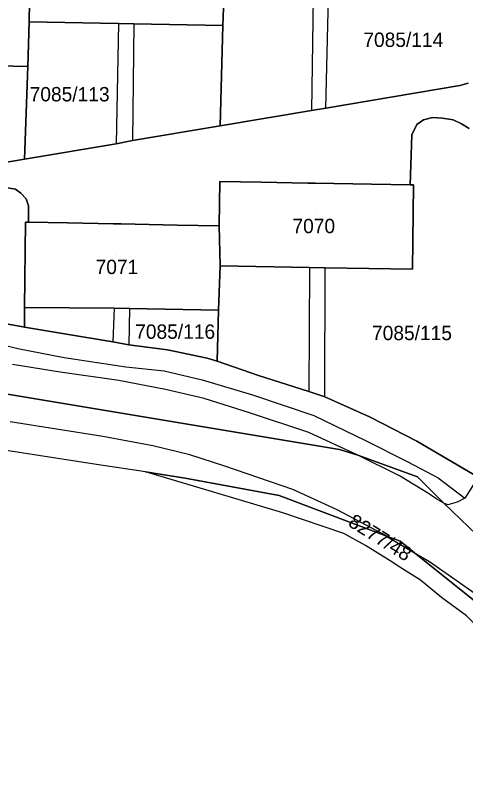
# Model space of a CAD drawing. Extents: x -266199 to -261993, y -1239047 to -1235108.
# Drawn here: x -263793.2 to -263730.4, y -1236894.8 to -1236787.9 of the extents above; entities that cross this region are included whole.
import ezdxf

# ---------------------------------------------------------------- set-up
doc = ezdxf.new("R2010")
doc.units = 0
for name, color, linetype in [('body_kn', 7, 'Continuous'), ('kladpar_druhypozemkov', 7, 'Continuous'), ('kladpar_hranice', 7, 'Continuous'), ('kladpar_parcelnecisla', 7, 'Continuous'), ('kladpar_plochy', 7, 'Continuous'), ('zappar_hrandruhpozemk', 7, 'Continuous'), ('zuob_linie', 7, 'Continuous'), ('zuob_plochy', 7, 'Continuous')]:
    doc.layers.add(name, color=color, linetype=linetype)

msp = doc.modelspace()

# ---------------------------------------------------------------- linework, layer by layer
at = {"layer": 'body_kn'}
for p, q in [((-263791.29, -1236788.79), (-263791.29, -1236788.79)), ((-263778.85, -1236789.03), (-263778.85, -1236789.03)), ((-263778.85, -1236789.03), (-263778.85, -1236789.03)), ((-263776.69, -1236789.07), (-263776.69, -1236789.07)), ((-263776.69, -1236789.07), (-263776.69, -1236789.07)), ((-263764.31, -1236789.31), (-263764.31, -1236789.31)), ((-263764.31, -1236789.31), (-263764.31, -1236789.31)), ((-263791.48, -1236795.01), (-263791.48, -1236795.01)), ((-263791.48, -1236795.01), (-263791.48, -1236795.01)), ((-263731.24, -1236797.68), (-263731.24, -1236797.68)), ((-263751.9, -1236801.13), (-263751.9, -1236801.13)), ((-263749.92, -1236800.82), (-263749.92, -1236800.82)), ((-263749.92, -1236800.82), (-263749.92, -1236800.82)), ((-263736.31, -1236802.42), (-263736.31, -1236802.42)), ((-263735.03, -1236802.11), (-263735.03, -1236802.11)), ((-263733.67, -1236802.2), (-263733.67, -1236802.2)), ((-263732.15, -1236802.43), (-263732.15, -1236802.43)), ((-263764.64, -1236803.27), (-263764.64, -1236803.27)), ((-263737.24, -1236803.08), (-263737.24, -1236803.08)), ((-263730.99, -1236803.01), (-263730.99, -1236803.01)), ((-263737.92, -1236804.53), (-263737.92, -1236804.53)), ((-263779.16, -1236805.79), (-263779.16, -1236805.79)), ((-263776.89, -1236805.33), (-263776.89, -1236805.33)), ((-263791.95, -1236807.94), (-263791.95, -1236807.94)), ((-263764.73, -1236811.05), (-263764.73, -1236811.05)), ((-263764.73, -1236811.05), (-263764.73, -1236811.05)), ((-263758.93, -1236811.15), (-263758.93, -1236811.15)), ((-263752.45, -1236811.26), (-263752.45, -1236811.26)), ((-263751.43, -1236811.28), (-263751.43, -1236811.28)), ((-263793.23, -1236812.11), (-263793.23, -1236812.11)), ((-263743.53, -1236811.41), (-263743.53, -1236811.41)), ((-263738.18, -1236811.5), (-263738.18, -1236811.5)), ((-263737.68, -1236811.51), (-263737.68, -1236811.51)), ((-263792.48, -1236812.64), (-263792.48, -1236812.64)), ((-263791.74, -1236813.43), (-263791.74, -1236813.43)), ((-263791.4, -1236814.41), (-263791.4, -1236814.41)), ((-263791.83, -1236816.71), (-263791.83, -1236816.71)), ((-263791.39, -1236816.72), (-263791.39, -1236816.72)), ((-263785.94, -1236816.82), (-263785.94, -1236816.82)), ((-263779.56, -1236816.94), (-263779.56, -1236816.94)), ((-263778.49, -1236816.96), (-263778.49, -1236816.96)), ((-263770.64, -1236817.1), (-263770.64, -1236817.1)), ((-263764.79, -1236817.21), (-263764.79, -1236817.21)), ((-263764.68, -1236822.81), (-263764.68, -1236822.81)), ((-263764.68, -1236822.81), (-263764.68, -1236822.81)), ((-263752.18, -1236823.02), (-263752.18, -1236823.02)), ((-263752.18, -1236823.02), (-263752.18, -1236823.02)), ((-263750.03, -1236823.06), (-263750.03, -1236823.06)), ((-263737.83, -1236823.26), (-263737.83, -1236823.26)), ((-263791.98, -1236828.59), (-263791.98, -1236828.59)), ((-263779.46, -1236828.71), (-263779.46, -1236828.71)), ((-263779.46, -1236828.71), (-263779.46, -1236828.71)), ((-263777.29, -1236828.76), (-263777.29, -1236828.76)), ((-263777.29, -1236828.76), (-263777.29, -1236828.76)), ((-263764.89, -1236828.99), (-263764.89, -1236828.99)), ((-263764.89, -1236828.99), (-263764.89, -1236828.99)), ((-263792.43, -1236831.24), (-263792.43, -1236831.24)), ((-263791.97, -1236831.32), (-263791.97, -1236831.32)), ((-263791.97, -1236831.32), (-263791.97, -1236831.32)), ((-263786.09, -1236832.3), (-263786.09, -1236832.3)), ((-263779.62, -1236833.37), (-263779.62, -1236833.37)), ((-263777.39, -1236833.78), (-263777.39, -1236833.78)), ((-263792.91, -1236834.31), (-263792.91, -1236834.31)), ((-263771.99, -1236834.48), (-263771.99, -1236834.48)), ((-263786.44, -1236835.57), (-263786.44, -1236835.57)), ((-263766.46, -1236835.64), (-263766.46, -1236835.64)), ((-263777.83, -1236836.88), (-263777.83, -1236836.88)), ((-263765.1, -1236836.1), (-263765.1, -1236836.1)), ((-263786.98, -1236837.59), (-263786.98, -1236837.59)), ((-263772.49, -1236837.41), (-263772.49, -1236837.41)), ((-263759.32, -1236838.07), (-263759.32, -1236838.07)), ((-263778.81, -1236838.79), (-263778.81, -1236838.79)), ((-263767.16, -1236838.69), (-263767.16, -1236838.69)), ((-263772.29, -1236840.01), (-263772.29, -1236840.01)), ((-263766.88, -1236841.26), (-263766.88, -1236841.26)), ((-263760.13, -1236840.78), (-263760.13, -1236840.78)), ((-263752.28, -1236840.31), (-263752.28, -1236840.31)), ((-263750.05, -1236841.03), (-263750.05, -1236841.03)), ((-263750.05, -1236841.03), (-263750.05, -1236841.03)), ((-263760.59, -1236843.27), (-263760.59, -1236843.27)), ((-263751.58, -1236843.63), (-263751.58, -1236843.63)), ((-263743.81, -1236843.84), (-263743.81, -1236843.84)), ((-263781.05, -1236846.57), (-263781.05, -1236846.57)), ((-263752.28, -1236846), (-263752.28, -1236846)), ((-263744.4, -1236847.15), (-263744.4, -1236847.15)), ((-263737.21, -1236847.24), (-263737.21, -1236847.24)), ((-263774.05, -1236847.86), (-263774.05, -1236847.86)), ((-263748.03, -1236848.37), (-263748.03, -1236848.37)), ((-263768.88, -1236849.12), (-263768.88, -1236849.12)), ((-263745.45, -1236849.18), (-263745.45, -1236849.18)), ((-263745.45, -1236849.18), (-263745.45, -1236849.18)), ((-263781.92, -1236850.49), (-263781.92, -1236850.49)), ((-263763.99, -1236850.7), (-263763.99, -1236850.7)), ((-263738.47, -1236850.09), (-263738.47, -1236850.09)), ((-263775.1, -1236851.48), (-263775.1, -1236851.48)), ((-263775.1, -1236851.48), (-263775.1, -1236851.48)), ((-263769.54, -1236852.39), (-263769.54, -1236852.39)), ((-263739.64, -1236852.07), (-263739.64, -1236852.07)), ((-263737.14, -1236852.19), (-263737.14, -1236852.19)), ((-263734.25, -1236852.36), (-263734.25, -1236852.36)), ((-263754.54, -1236853.94), (-263754.54, -1236853.94)), ((-263756.43, -1236854.8), (-263756.43, -1236854.8)), ((-263735.59, -1236854.52), (-263735.59, -1236854.52)), ((-263730.54, -1236855.16), (-263730.54, -1236855.16)), ((-263734.42, -1236855.3), (-263734.42, -1236855.3)), ((-263733.47, -1236855.86), (-263733.47, -1236855.86)), ((-263733.47, -1236855.86), (-263733.47, -1236855.86)), ((-263732.92, -1236856.08), (-263732.92, -1236856.08)), ((-263731.59, -1236855.73), (-263731.59, -1236855.73)), ((-263755.9, -1236857.2), (-263755.9, -1236857.2)), ((-263748.35, -1236856.79), (-263748.35, -1236856.79)), ((-263747.4, -1236860.08), (-263747.4, -1236860.08)), ((-263742.02, -1236860.13), (-263742.02, -1236860.13)), ((-263741.53, -1236860.42), (-263741.53, -1236860.42)), ((-263741.53, -1236860.42), (-263741.53, -1236860.42)), ((-263739.57, -1236861.16), (-263739.57, -1236861.16)), ((-263744.37, -1236861.76), (-263744.37, -1236861.76)), ((-263737.56, -1236862.77), (-263737.56, -1236862.77)), ((-263737.56, -1236862.77), (-263737.56, -1236862.77)), ((-263740.93, -1236863.91), (-263740.93, -1236863.91)), ((-263739.58, -1236864.77), (-263739.58, -1236864.77)), ((-263735.46, -1236864.01), (-263735.46, -1236864.01)), ((-263736.73, -1236866.59), (-263736.73, -1236866.59)), ((-263732.22, -1236866.28), (-263732.22, -1236866.28)), ((-263733.77, -1236869.03), (-263733.77, -1236869.03))]:
    msp.add_line(p, q, dxfattribs=at)
at = {"layer": 'kladpar_druhypozemkov'}
for p, q in [((-263738.74, -1236790.23), (-263738.74, -1236790.23)), ((-263785.07, -1236797.57), (-263785.07, -1236797.57)), ((-263751.21, -1236815.64), (-263751.21, -1236815.64)), ((-263779.11, -1236821.34), (-263779.11, -1236821.34)), ((-263738.14, -1236830.59), (-263738.14, -1236830.59)), ((-263771.14, -1236830.93), (-263771.14, -1236830.93)), ((-263751.05, -1236858.13), (-263751.05, -1236858.13))]:
    msp.add_line(p, q, dxfattribs=at)
at = {"layer": 'kladpar_hranice'}
for points in [[(-263885.56, -1236757.13), (-263885.06, -1236758.63), (-263884.31, -1236759.57), (-263883.19, -1236761.79), (-263882.75, -1236762.98), (-263881.19, -1236766.63), (-263876.49, -1236774.15), (-263874.06, -1236777.81), (-263869.37, -1236784.84), (-263868.51, -1236786.29), (-263862.79, -1236794.91), (-263843.62, -1236820.44), (-263822.9, -1236832.57), (-263804.12, -1236839.05), (-263748.03, -1236848.37), (-263745.45, -1236849.18), (-263737.14, -1236852.19), (-263733.47, -1236855.86), (-263713.69, -1236874.8)], [(-263713.69, -1236874.8), (-263733.47, -1236855.86), (-263737.14, -1236852.19), (-263745.45, -1236849.18), (-263748.03, -1236848.37), (-263804.12, -1236839.05), (-263822.9, -1236832.57), (-263843.62, -1236820.44), (-263862.79, -1236794.91), (-263868.51, -1236786.29), (-263869.37, -1236784.84), (-263874.06, -1236777.81), (-263876.49, -1236774.15), (-263881.19, -1236766.63), (-263882.75, -1236762.98), (-263883.19, -1236761.79), (-263884.31, -1236759.57), (-263885.06, -1236758.63)], [(-263730.07, -1236797.34), (-263731.24, -1236797.68), (-263749.92, -1236800.82), (-263751.9, -1236801.13), (-263764.64, -1236803.27), (-263764.31, -1236789.31), (-263764.08, -1236783.2), (-263751.64, -1236783.44), (-263749.48, -1236783.48), (-263737.14, -1236783.71), (-263736.89, -1236771.97), (-263737.39, -1236771.96)], [(-263791.09, -1236776.92), (-263785.24, -1236777.05), (-263778.89, -1236777.2), (-263777.85, -1236777.22), (-263769.97, -1236777.4), (-263764.07, -1236777.53), (-263764.08, -1236783.2), (-263764.31, -1236789.31), (-263776.69, -1236789.07), (-263778.85, -1236789.03), (-263791.29, -1236788.79), (-263791.21, -1236783.21), (-263791.09, -1236776.92)], [(-263818.19, -1236782.57), (-263812.37, -1236782.71), (-263805.98, -1236782.86), (-263804.93, -1236782.88), (-263797.06, -1236783.07), (-263791.21, -1236783.21), (-263791.29, -1236788.79), (-263791.48, -1236795.01), (-263803.83, -1236794.72), (-263806.03, -1236794.67), (-263818.43, -1236794.38), (-263818.42, -1236788.74), (-263818.19, -1236782.57)], [(-263764.31, -1236789.31), (-263764.64, -1236803.27), (-263776.89, -1236805.33), (-263779.16, -1236805.79), (-263791.95, -1236807.94), (-263791.48, -1236795.01), (-263791.29, -1236788.79), (-263778.85, -1236789.03), (-263776.69, -1236789.07), (-263764.31, -1236789.31)], [(-263791.48, -1236795.01), (-263791.95, -1236807.94), (-263798.3, -1236809.01), (-263804.75, -1236810.1), (-263806.84, -1236810.54), (-263819.52, -1236812.7), (-263818.63, -1236800.48), (-263818.43, -1236794.38), (-263806.03, -1236794.67), (-263803.83, -1236794.72), (-263791.48, -1236795.01)], [(-263798.3, -1236809.01), (-263791.95, -1236807.94), (-263779.16, -1236805.79), (-263776.89, -1236805.33), (-263764.64, -1236803.27), (-263751.9, -1236801.13), (-263749.92, -1236800.82), (-263731.24, -1236797.68), (-263730.07, -1236797.34)], [(-263729.93, -1236803.67), (-263730.99, -1236803.01), (-263732.15, -1236802.43), (-263733.67, -1236802.2), (-263735.03, -1236802.11), (-263736.31, -1236802.42), (-263737.24, -1236803.08), (-263737.92, -1236804.53), (-263738.18, -1236811.5), (-263743.53, -1236811.41), (-263751.43, -1236811.28), (-263752.45, -1236811.26), (-263758.93, -1236811.15), (-263764.73, -1236811.05), (-263764.79, -1236817.21), (-263770.64, -1236817.1), (-263778.49, -1236816.96), (-263779.56, -1236816.94), (-263785.94, -1236816.82), (-263791.39, -1236816.72), (-263791.4, -1236814.41), (-263791.74, -1236813.43), (-263792.48, -1236812.64), (-263793.23, -1236812.11), (-263794.62, -1236811.86)], [(-263728.66, -1236852.26), (-263737.21, -1236847.24), (-263743.81, -1236843.84), (-263750.05, -1236841.03), (-263752.28, -1236840.31), (-263759.32, -1236838.07), (-263765.1, -1236836.1), (-263764.89, -1236828.99), (-263764.68, -1236822.81), (-263752.18, -1236823.02), (-263750.03, -1236823.06), (-263737.83, -1236823.26), (-263737.68, -1236811.51), (-263738.18, -1236811.5), (-263737.92, -1236804.53), (-263737.24, -1236803.08), (-263736.31, -1236802.42), (-263735.03, -1236802.11), (-263733.67, -1236802.2), (-263732.15, -1236802.43), (-263730.99, -1236803.01), (-263729.93, -1236803.67)], [(-263791.97, -1236831.32), (-263792.43, -1236831.24), (-263798.2, -1236830.24), (-263805.84, -1236827.92), (-263807.88, -1236827.35), (-263814.16, -1236824.84), (-263822.79, -1236820.75), (-263830.01, -1236816.68), (-263806.97, -1236812.58), (-263805, -1236812.24), (-263797.97, -1236811.03), (-263797.73, -1236812.51), (-263794.62, -1236811.86), (-263793.23, -1236812.11), (-263792.48, -1236812.64), (-263791.74, -1236813.43), (-263791.4, -1236814.41), (-263791.39, -1236816.72), (-263791.83, -1236816.71), (-263791.98, -1236828.59), (-263791.97, -1236831.32)], [(-263764.73, -1236811.05), (-263758.93, -1236811.15), (-263752.45, -1236811.26), (-263751.43, -1236811.28), (-263743.53, -1236811.41), (-263738.18, -1236811.5), (-263737.68, -1236811.51), (-263737.83, -1236823.26), (-263750.03, -1236823.06), (-263752.18, -1236823.02), (-263764.68, -1236822.81), (-263764.79, -1236817.21), (-263764.73, -1236811.05)], [(-263764.68, -1236822.81), (-263764.89, -1236828.99), (-263777.29, -1236828.76), (-263779.46, -1236828.71), (-263791.98, -1236828.59), (-263791.83, -1236816.71), (-263791.39, -1236816.72), (-263785.94, -1236816.82), (-263779.56, -1236816.94), (-263778.49, -1236816.96), (-263770.64, -1236817.1), (-263764.79, -1236817.21), (-263764.68, -1236822.81)], [(-263764.89, -1236828.99), (-263765.1, -1236836.1), (-263766.46, -1236835.64), (-263771.99, -1236834.48), (-263777.39, -1236833.78), (-263779.62, -1236833.37), (-263786.09, -1236832.3), (-263791.97, -1236831.32), (-263791.98, -1236828.59), (-263779.46, -1236828.71), (-263777.29, -1236828.76), (-263764.89, -1236828.99)], [(-263798.2, -1236830.24), (-263792.43, -1236831.24), (-263791.97, -1236831.32), (-263786.09, -1236832.3), (-263779.62, -1236833.37), (-263777.39, -1236833.78), (-263771.99, -1236834.48), (-263766.46, -1236835.64), (-263765.1, -1236836.1), (-263759.32, -1236838.07), (-263752.28, -1236840.31), (-263750.05, -1236841.03), (-263743.81, -1236843.84), (-263737.21, -1236847.24), (-263728.66, -1236852.26)], [(-263775.1, -1236851.48), (-263781.92, -1236850.49), (-263802.95, -1236847.21)], [(-263725.55, -1236876.13), (-263728.97, -1236869.65), (-263737.56, -1236862.77), (-263739.57, -1236861.16), (-263741.53, -1236860.42), (-263756.43, -1236854.8), (-263769.54, -1236852.39), (-263775.1, -1236851.48)], [(-263725.55, -1236876.13), (-263727.98, -1236873.89), (-263730.31, -1236871.57), (-263733.77, -1236869.03), (-263736.73, -1236866.59), (-263739.58, -1236864.77), (-263740.93, -1236863.91), (-263744.37, -1236861.76), (-263747.4, -1236860.08), (-263755.9, -1236857.2), (-263775.1, -1236851.48)], [(-263775.1, -1236851.48), (-263769.54, -1236852.39), (-263756.43, -1236854.8), (-263741.53, -1236860.42), (-263739.57, -1236861.16), (-263737.56, -1236862.77), (-263728.97, -1236869.65)]]:
    msp.add_lwpolyline(points, dxfattribs=at)
at = {"layer": 'kladpar_plochy'}
for points in [[(-263730.07, -1236797.34), (-263731.24, -1236797.68), (-263749.92, -1236800.82), (-263751.9, -1236801.13), (-263764.64, -1236803.27), (-263764.31, -1236789.31), (-263764.08, -1236783.2), (-263751.64, -1236783.44), (-263749.48, -1236783.48), (-263737.14, -1236783.71), (-263736.89, -1236771.97), (-263737.39, -1236771.96), (-263737.26, -1236767.67), (-263736.9, -1236766.61), (-263736.27, -1236765.9), (-263735.58, -1236765.71), (-263734.85, -1236765.68), (-263729.28, -1236765.69)], [(-263862.79, -1236794.91), (-263843.62, -1236820.44), (-263822.9, -1236832.57), (-263804.12, -1236839.05), (-263748.03, -1236848.37), (-263745.45, -1236849.18), (-263737.14, -1236852.19), (-263733.47, -1236855.86), (-263713.69, -1236874.8)], [(-263713.69, -1236874.8), (-263733.47, -1236855.86), (-263737.14, -1236852.19), (-263745.45, -1236849.18), (-263748.03, -1236848.37), (-263804.12, -1236839.05), (-263822.9, -1236832.57), (-263843.62, -1236820.44), (-263862.79, -1236794.91)], [(-263798.3, -1236809.01), (-263791.95, -1236807.94), (-263779.16, -1236805.79), (-263776.89, -1236805.33), (-263764.64, -1236803.27), (-263751.9, -1236801.13), (-263749.92, -1236800.82), (-263731.24, -1236797.68), (-263730.07, -1236797.34)], [(-263729.93, -1236803.67), (-263730.99, -1236803.01), (-263732.15, -1236802.43), (-263733.67, -1236802.2), (-263735.03, -1236802.11), (-263736.31, -1236802.42), (-263737.24, -1236803.08), (-263737.92, -1236804.53), (-263738.18, -1236811.5), (-263743.53, -1236811.41), (-263751.43, -1236811.28), (-263752.45, -1236811.26), (-263758.93, -1236811.15), (-263764.73, -1236811.05), (-263764.79, -1236817.21), (-263770.64, -1236817.1), (-263778.49, -1236816.96), (-263779.56, -1236816.94), (-263785.94, -1236816.82), (-263791.39, -1236816.72), (-263791.4, -1236814.41), (-263791.74, -1236813.43), (-263792.48, -1236812.64), (-263793.23, -1236812.11), (-263794.62, -1236811.86)], [(-263728.66, -1236852.26), (-263737.21, -1236847.24), (-263743.81, -1236843.84), (-263750.05, -1236841.03), (-263752.28, -1236840.31), (-263759.32, -1236838.07), (-263765.1, -1236836.1), (-263764.89, -1236828.99), (-263764.68, -1236822.81), (-263752.18, -1236823.02), (-263750.03, -1236823.06), (-263737.83, -1236823.26), (-263737.68, -1236811.51), (-263738.18, -1236811.5), (-263737.92, -1236804.53), (-263737.24, -1236803.08), (-263736.31, -1236802.42), (-263735.03, -1236802.11), (-263733.67, -1236802.2), (-263732.15, -1236802.43), (-263730.99, -1236803.01), (-263729.93, -1236803.67)], [(-263728.97, -1236869.65), (-263737.56, -1236862.77), (-263739.57, -1236861.16), (-263741.53, -1236860.42), (-263756.43, -1236854.8), (-263769.54, -1236852.39), (-263775.1, -1236851.48), (-263781.92, -1236850.49), (-263802.95, -1236847.21), (-263806.17, -1236846.07), (-263815.84, -1236842.66), (-263819.57, -1236841.35), (-263828.5, -1236836.39), (-263831.76, -1236834.58), (-263837.05, -1236831.98), (-263845.81, -1236825.69), (-263849.29, -1236822.67), (-263856.09, -1236816.3), (-263863.4, -1236809.08)], [(-263798.2, -1236830.24), (-263792.43, -1236831.24), (-263791.97, -1236831.32), (-263786.09, -1236832.3), (-263779.62, -1236833.37), (-263777.39, -1236833.78), (-263771.99, -1236834.48), (-263766.46, -1236835.64), (-263765.1, -1236836.1), (-263759.32, -1236838.07), (-263752.28, -1236840.31), (-263750.05, -1236841.03), (-263743.81, -1236843.84), (-263737.21, -1236847.24), (-263728.66, -1236852.26)]]:
    msp.add_lwpolyline(points, dxfattribs=at)
for points in [[(-263791.09, -1236776.92), (-263785.24, -1236777.05), (-263778.89, -1236777.2), (-263777.85, -1236777.22), (-263769.97, -1236777.4), (-263764.07, -1236777.53), (-263764.08, -1236783.2), (-263764.31, -1236789.31), (-263776.69, -1236789.07), (-263778.85, -1236789.03), (-263791.29, -1236788.79), (-263791.21, -1236783.21)], [(-263818.19, -1236782.57), (-263812.37, -1236782.71), (-263805.98, -1236782.86), (-263804.93, -1236782.88), (-263797.06, -1236783.07), (-263791.21, -1236783.21), (-263791.29, -1236788.79), (-263791.48, -1236795.01), (-263803.83, -1236794.72), (-263806.03, -1236794.67), (-263818.43, -1236794.38), (-263818.42, -1236788.74)], [(-263764.31, -1236789.31), (-263764.64, -1236803.27), (-263776.89, -1236805.33), (-263779.16, -1236805.79), (-263791.95, -1236807.94), (-263791.48, -1236795.01), (-263791.29, -1236788.79), (-263778.85, -1236789.03), (-263776.69, -1236789.07)], [(-263791.48, -1236795.01), (-263791.95, -1236807.94), (-263798.3, -1236809.01), (-263804.75, -1236810.1), (-263806.84, -1236810.54), (-263819.52, -1236812.7), (-263818.63, -1236800.48), (-263818.43, -1236794.38), (-263806.03, -1236794.67), (-263803.83, -1236794.72)], [(-263791.97, -1236831.32), (-263792.43, -1236831.24), (-263798.2, -1236830.24), (-263805.84, -1236827.92), (-263807.88, -1236827.35), (-263814.16, -1236824.84), (-263822.79, -1236820.75), (-263830.01, -1236816.68), (-263806.97, -1236812.58), (-263805, -1236812.24), (-263797.97, -1236811.03), (-263797.73, -1236812.51), (-263794.62, -1236811.86), (-263793.23, -1236812.11), (-263792.48, -1236812.64), (-263791.74, -1236813.43), (-263791.4, -1236814.41), (-263791.39, -1236816.72), (-263791.83, -1236816.71), (-263791.98, -1236828.59)], [(-263764.73, -1236811.05), (-263758.93, -1236811.15), (-263752.45, -1236811.26), (-263751.43, -1236811.28), (-263743.53, -1236811.41), (-263738.18, -1236811.5), (-263737.68, -1236811.51), (-263737.83, -1236823.26), (-263750.03, -1236823.06), (-263752.18, -1236823.02), (-263764.68, -1236822.81), (-263764.79, -1236817.21)], [(-263764.68, -1236822.81), (-263764.89, -1236828.99), (-263777.29, -1236828.76), (-263779.46, -1236828.71), (-263791.98, -1236828.59), (-263791.83, -1236816.71), (-263791.39, -1236816.72), (-263785.94, -1236816.82), (-263779.56, -1236816.94), (-263778.49, -1236816.96), (-263770.64, -1236817.1), (-263764.79, -1236817.21)], [(-263764.89, -1236828.99), (-263765.1, -1236836.1), (-263766.46, -1236835.64), (-263771.99, -1236834.48), (-263777.39, -1236833.78), (-263779.62, -1236833.37), (-263786.09, -1236832.3), (-263791.97, -1236831.32), (-263791.98, -1236828.59), (-263779.46, -1236828.71), (-263777.29, -1236828.76)], [(-263728.97, -1236869.65), (-263725.55, -1236876.13), (-263727.98, -1236873.89), (-263730.31, -1236871.57), (-263733.77, -1236869.03), (-263736.73, -1236866.59), (-263739.58, -1236864.77), (-263740.93, -1236863.91), (-263744.37, -1236861.76), (-263747.4, -1236860.08), (-263755.9, -1236857.2), (-263775.1, -1236851.48), (-263769.54, -1236852.39), (-263756.43, -1236854.8), (-263741.53, -1236860.42), (-263739.57, -1236861.16), (-263737.56, -1236862.77)]]:
    msp.add_lwpolyline(points, close=True, dxfattribs=at)
at = {"layer": 'zappar_hrandruhpozemk'}
for p, q in [((-263751.64, -1236783.44), (-263751.9, -1236801.13)), ((-263749.92, -1236800.82), (-263749.48, -1236783.48)), ((-263778.85, -1236789.03), (-263779.16, -1236805.79)), ((-263776.69, -1236789.07), (-263776.89, -1236805.33)), ((-263752.18, -1236823.02), (-263752.28, -1236840.31)), ((-263750.05, -1236841.03), (-263750.03, -1236823.06)), ((-263779.46, -1236828.71), (-263779.62, -1236833.37)), ((-263777.29, -1236828.76), (-263777.39, -1236833.78)), ((-263799.56, -1236832.73), (-263792.91, -1236834.31)), ((-263767.16, -1236838.69), (-263760.13, -1236840.78)), ((-263766.88, -1236841.26), (-263772.29, -1236840.01)), ((-263781.05, -1236846.57), (-263793.96, -1236844.51)), ((-263739.64, -1236852.07), (-263745.45, -1236849.18)), ((-263728.66, -1236852.26), (-263730.54, -1236855.16)), ((-263741.53, -1236860.42), (-263742.02, -1236860.13)), ((-263741.53, -1236860.42), (-263737.56, -1236862.77)), ((-263737.56, -1236862.77), (-263735.46, -1236864.01))]:
    msp.add_line(p, q, dxfattribs=at)
for points in [[(-263792.91, -1236834.31), (-263786.44, -1236835.57), (-263777.83, -1236836.88), (-263772.49, -1236837.41), (-263767.16, -1236838.69)], [(-263772.29, -1236840.01), (-263778.81, -1236838.79), (-263786.98, -1236837.59), (-263793.63, -1236836.55)], [(-263745.45, -1236849.18), (-263752.28, -1236846), (-263760.59, -1236843.27), (-263766.88, -1236841.26)], [(-263760.13, -1236840.78), (-263751.58, -1236843.63), (-263744.4, -1236847.15), (-263738.47, -1236850.09), (-263734.25, -1236852.36), (-263730.54, -1236855.16), (-263731.59, -1236855.73), (-263732.92, -1236856.08), (-263733.47, -1236855.86)], [(-263742.02, -1236860.13), (-263748.35, -1236856.79), (-263754.54, -1236853.94), (-263763.99, -1236850.7), (-263768.88, -1236849.12), (-263774.05, -1236847.86), (-263781.05, -1236846.57)], [(-263733.47, -1236855.86), (-263734.42, -1236855.3), (-263735.59, -1236854.52), (-263739.64, -1236852.07)], [(-263735.46, -1236864.01), (-263732.22, -1236866.28), (-263728.62, -1236868.8), (-263720.32, -1236878.78), (-263699.22, -1236894.82)]]:
    msp.add_lwpolyline(points, dxfattribs=at)
at = {"layer": 'zuob_linie'}
msp.add_lwpolyline([(-263730.31, -1236871.57), (-263733.77, -1236869.03), (-263736.73, -1236866.59), (-263739.58, -1236864.77), (-263740.93, -1236863.91), (-263744.37, -1236861.76), (-263747.4, -1236860.08), (-263755.9, -1236857.2), (-263775.1, -1236851.48), (-263781.92, -1236850.49), (-263802.95, -1236847.21), (-263806.62, -1236846.53), (-263814.61, -1236845.04), (-263816.62, -1236844.67), (-263819.57, -1236841.35), (-263828.5, -1236836.39), (-263831.76, -1236834.58), (-263837.05, -1236831.98), (-263845.81, -1236825.69), (-263849.29, -1236822.67), (-263856.09, -1236816.3), (-263863.4, -1236809.08)], dxfattribs=at)
at = {"layer": 'zuob_plochy'}
msp.add_lwpolyline([(-263730.31, -1236871.57), (-263733.77, -1236869.03), (-263736.73, -1236866.59), (-263739.58, -1236864.77), (-263740.93, -1236863.91), (-263744.37, -1236861.76), (-263747.4, -1236860.08), (-263755.9, -1236857.2), (-263775.1, -1236851.48), (-263781.92, -1236850.49), (-263802.95, -1236847.21), (-263806.62, -1236846.53), (-263814.61, -1236845.04), (-263816.62, -1236844.67), (-263819.57, -1236841.35), (-263828.5, -1236836.39), (-263831.76, -1236834.58), (-263837.05, -1236831.98), (-263845.81, -1236825.69), (-263849.29, -1236822.67), (-263856.09, -1236816.3), (-263863.4, -1236809.08)], dxfattribs=at)

# ---------------------------------------------------------------- texts
at = {"layer": 'kladpar_parcelnecisla'}
for s, p in [('7085/114', (-263744.69, -1236792.28)), ('7085/113', (-263791.24, -1236799.87)), ('7070', (-263754.58, -1236818.24)), ('7071', (-263782.04, -1236823.94)), ('7085/116', (-263776.52, -1236832.96)), ('7085/115', (-263743.48, -1236833.15))]:
    msp.add_text(s, height=2, dxfattribs=at).set_placement(p)
msp.add_text('8277/48', height=2, rotation=328, dxfattribs=at).set_placement((-263746.96, -1236858.94))

doc.saveas('drawing.dxf')
